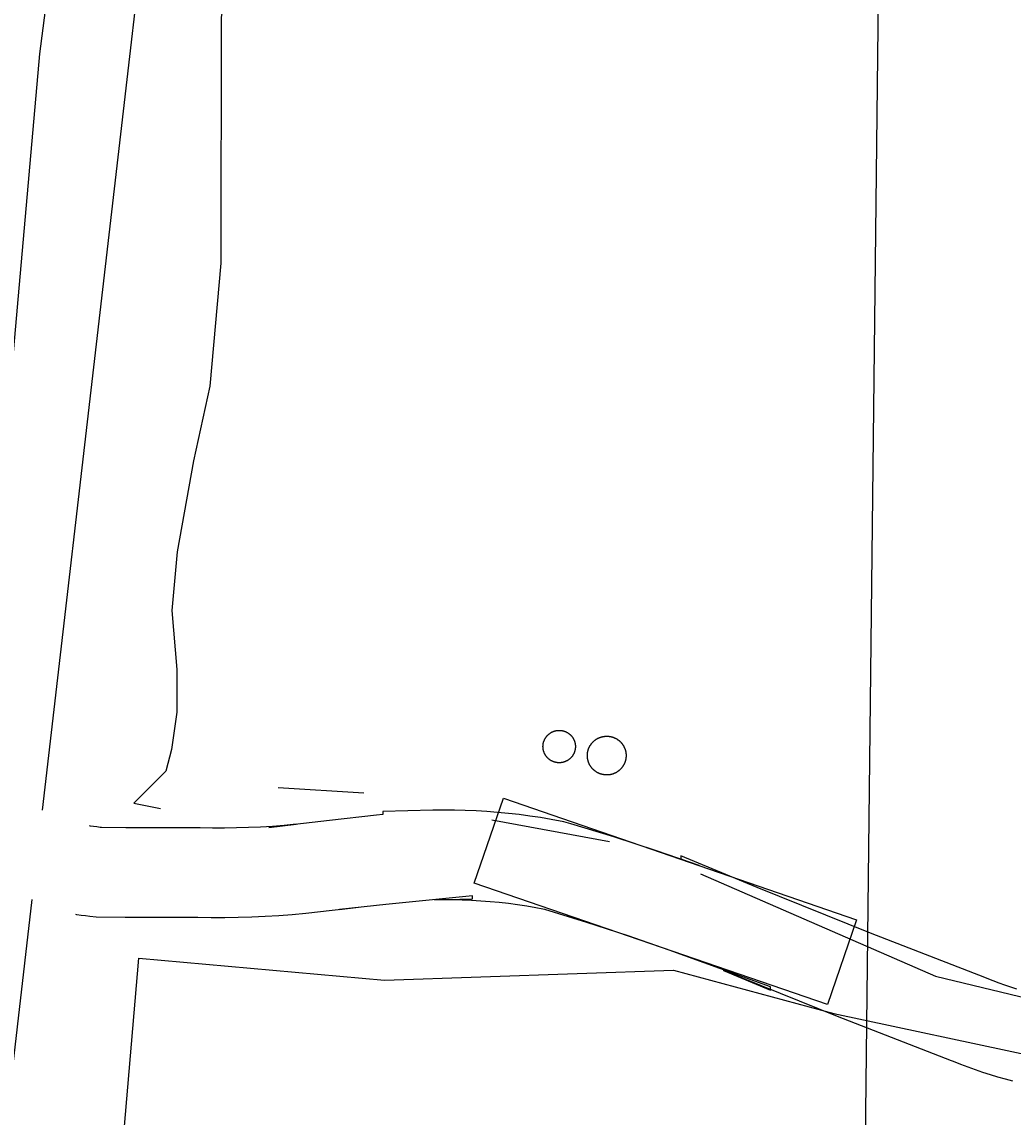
# Model space of a CAD drawing. Extents: x 3172231 to 3210228, y 940198 to 965780.
# Drawn here: x 3184511.3 to 3184843.1, y 958366.1 to 958732.5 of the extents above; entities that cross this region are included whole.
import ezdxf

# ---------------------------------------------------------------- set-up
doc = ezdxf.new("R2010")
doc.units = 0
for name, color, linetype in [('V-DOMW-TANK', 7, 'Continuous'), ('V-ROAD-CNTR', 7, 'Continuous'), ('V-TOPO-BNDY', 7, 'Continuous'), ('V-TOPO-SHOR', 7, 'Continuous')]:
    doc.layers.add(name, color=color, linetype=linetype)

msp = doc.modelspace()

# ---------------------------------------------------------------- linework, layer by layer
at = {"layer": 'V-DOMW-TANK'}
for points in [[(3184686.55, 958492.923), (3184686.599, 958493.003), (3184686.652, 958493.083), (3184686.704, 958493.161), (3184686.759, 958493.239), (3184686.814, 958493.314), (3184686.871, 958493.39), (3184686.931, 958493.464), (3184686.99, 958493.538), (3184687.05, 958493.611), (3184687.113, 958493.683), (3184687.177, 958493.753), (3184687.24, 958493.822), (3184687.306, 958493.888), (3184687.373, 958493.955), (3184687.441, 958494.021), (3184687.51, 958494.087), (3184687.582, 958494.15), (3184687.654, 958494.211), (3184687.726, 958494.273), (3184687.799, 958494.332), (3184687.873, 958494.39), (3184687.949, 958494.447), (3184688.029, 958494.502), (3184688.104, 958494.556), (3184688.182, 958494.609), (3184688.262, 958494.66), (3184688.342, 958494.711), (3184688.424, 958494.758), (3184688.506, 958494.805), (3184688.588, 958494.852), (3184688.672, 958494.895), (3184688.756, 958494.938), (3184688.842, 958494.981), (3184688.928, 958495.02), (3184689.014, 958495.059), (3184689.102, 958495.096), (3184689.188, 958495.131), (3184689.276, 958495.164), (3184689.366, 958495.197), (3184689.456, 958495.227), (3184689.546, 958495.256), (3184689.638, 958495.285), (3184689.728, 958495.311), (3184689.819, 958495.334), (3184689.911, 958495.358), (3184690.003, 958495.379), (3184690.095, 958495.397), (3184690.187, 958495.416), (3184690.281, 958495.432), (3184690.374, 958495.446), (3184690.468, 958495.461), (3184690.56, 958495.471), (3184690.656, 958495.481), (3184690.75, 958495.489), (3184690.845, 958495.496), (3184690.939, 958495.502), (3184691.033, 958495.504), (3184691.129, 958495.506), (3184691.223, 958495.506), (3184691.318, 958495.504), (3184691.412, 958495.502), (3184691.506, 958495.496), (3184691.6, 958495.487), (3184691.697, 958495.479), (3184691.789, 958495.471), (3184691.883, 958495.459), (3184691.977, 958495.444), (3184692.071, 958495.43), (3184692.164, 958495.414), (3184692.256, 958495.395), (3184692.352, 958495.375), (3184692.442, 958495.354), (3184692.532, 958495.33), (3184692.624, 958495.305), (3184692.714, 958495.281), (3184692.807, 958495.252), (3184692.895, 958495.223), (3184692.985, 958495.192), (3184693.075, 958495.16), (3184693.163, 958495.125), (3184693.249, 958495.09), (3184693.337, 958495.051), (3184693.423, 958495.014), (3184693.509, 958494.973), (3184693.593, 958494.934), (3184693.679, 958494.889), (3184693.761, 958494.842), (3184693.845, 958494.799), (3184693.927, 958494.75), (3184694.007, 958494.703), (3184694.087, 958494.652), (3184694.166, 958494.601), (3184694.244, 958494.547), (3184694.322, 958494.492), (3184694.4, 958494.437), (3184694.474, 958494.379), (3184694.549, 958494.322), (3184694.623, 958494.263), (3184694.695, 958494.201), (3184694.764, 958494.14)], [(3184689.173, 958485.043), (3184689.085, 958485.077), (3184688.999, 958485.114), (3184688.913, 958485.153), (3184688.827, 958485.194), (3184688.741, 958485.235), (3184688.657, 958485.278), (3184688.573, 958485.323), (3184688.491, 958485.368), (3184688.41, 958485.417), (3184688.328, 958485.464), (3184688.248, 958485.516), (3184688.17, 958485.567), (3184688.09, 958485.62), (3184688.014, 958485.675), (3184687.939, 958485.731), (3184687.861, 958485.788), (3184687.787, 958485.845), (3184687.713, 958485.905), (3184687.642, 958485.966), (3184687.57, 958486.028), (3184687.5, 958486.091), (3184687.429, 958486.157), (3184687.363, 958486.222), (3184687.295, 958486.29), (3184687.23, 958486.357), (3184687.166, 958486.427), (3184687.101, 958486.497), (3184687.039, 958486.568), (3184686.98, 958486.644), (3184686.921, 958486.716), (3184686.861, 958486.789), (3184686.806, 958486.865), (3184686.751, 958486.943), (3184686.695, 958487.019), (3184686.642, 958487.099), (3184686.591, 958487.177), (3184686.542, 958487.258), (3184686.493, 958487.338), (3184686.448, 958487.42), (3184686.4, 958487.504), (3184686.355, 958487.588), (3184686.312, 958487.672), (3184686.271, 958487.756), (3184686.23, 958487.842), (3184686.194, 958487.93), (3184686.157, 958488.016), (3184686.12, 958488.102), (3184686.087, 958488.192), (3184686.054, 958488.285), (3184686.024, 958488.371), (3184685.995, 958488.461), (3184685.97, 958488.553), (3184685.942, 958488.643), (3184685.917, 958488.733), (3184685.895, 958488.825), (3184685.874, 958488.917), (3184685.854, 958489.012), (3184685.835, 958489.104), (3184685.819, 958489.196), (3184685.804, 958489.29), (3184685.792, 958489.384), (3184685.78, 958489.479), (3184685.77, 958489.573), (3184685.764, 958489.667), (3184685.755, 958489.761), (3184685.751, 958489.855), (3184685.747, 958489.95), (3184685.747, 958490.044), (3184685.747, 958490.14), (3184685.749, 958490.234), (3184685.751, 958490.328), (3184685.757, 958490.423), (3184685.764, 958490.517), (3184685.772, 958490.611), (3184685.782, 958490.705), (3184685.794, 958490.799), (3184685.807, 958490.894), (3184685.823, 958490.986), (3184685.839, 958491.08), (3184685.858, 958491.172), (3184685.876, 958491.266), (3184685.899, 958491.357), (3184685.921, 958491.449), (3184685.946, 958491.541), (3184685.972, 958491.631), (3184685.997, 958491.721), (3184686.028, 958491.811), (3184686.06, 958491.901), (3184686.093, 958491.989), (3184686.126, 958492.077), (3184686.163, 958492.165), (3184686.2, 958492.254), (3184686.239, 958492.338), (3184686.278, 958492.426), (3184686.321, 958492.51), (3184686.364, 958492.594), (3184686.407, 958492.677), (3184686.454, 958492.759), (3184686.501, 958492.841), (3184686.55, 958492.923)], [(3184694.764, 958494.14), (3184694.836, 958494.076), (3184694.906, 958494.011), (3184694.973, 958493.945), (3184695.041, 958493.878), (3184695.107, 958493.81), (3184695.17, 958493.738), (3184695.233, 958493.671), (3184695.295, 958493.599), (3184695.356, 958493.525), (3184695.416, 958493.452), (3184695.473, 958493.378), (3184695.53, 958493.302), (3184695.586, 958493.226), (3184695.641, 958493.149), (3184695.692, 958493.069), (3184695.745, 958492.991), (3184695.795, 958492.909), (3184695.844, 958492.829), (3184695.891, 958492.747), (3184695.936, 958492.663), (3184695.981, 958492.579), (3184696.024, 958492.495), (3184696.065, 958492.411), (3184696.104, 958492.325), (3184696.143, 958492.239), (3184696.18, 958492.151), (3184696.214, 958492.063), (3184696.249, 958491.975), (3184696.282, 958491.887), (3184696.311, 958491.797), (3184696.341, 958491.707), (3184696.368, 958491.617), (3184696.395, 958491.524), (3184696.419, 958491.434), (3184696.442, 958491.342), (3184696.462, 958491.25), (3184696.483, 958491.158), (3184696.499, 958491.064), (3184696.516, 958490.972), (3184696.532, 958490.879), (3184696.544, 958490.783), (3184696.554, 958490.689), (3184696.565, 958490.595), (3184696.573, 958490.5), (3184696.579, 958490.406), (3184696.587, 958490.312), (3184696.587, 958490.218), (3184696.589, 958490.124), (3184696.589, 958490.029), (3184696.587, 958489.933), (3184696.583, 958489.839), (3184696.579, 958489.743), (3184696.573, 958489.651), (3184696.565, 958489.556), (3184696.554, 958489.462), (3184696.542, 958489.368), (3184696.528, 958489.274), (3184696.513, 958489.182), (3184696.497, 958489.089), (3184696.479, 958488.995)], [(3184701.648, 958490.605), (3184701.709, 958490.697), (3184701.773, 958490.793), (3184701.84, 958490.883), (3184701.908, 958490.976), (3184701.975, 958491.066), (3184702.047, 958491.154), (3184702.119, 958491.24), (3184702.191, 958491.326), (3184702.268, 958491.412), (3184702.344, 958491.496), (3184702.422, 958491.578), (3184702.502, 958491.658), (3184702.582, 958491.737), (3184702.664, 958491.815), (3184702.748, 958491.893), (3184702.832, 958491.967), (3184702.918, 958492.039), (3184703.006, 958492.11), (3184703.094, 958492.182), (3184703.184, 958492.247), (3184703.276, 958492.317), (3184703.368, 958492.383), (3184703.46, 958492.448), (3184703.555, 958492.51), (3184703.651, 958492.571), (3184703.747, 958492.63), (3184703.845, 958492.688), (3184703.944, 958492.743), (3184704.042, 958492.796), (3184704.142, 958492.847), (3184704.245, 958492.899), (3184704.347, 958492.948), (3184704.449, 958492.993), (3184704.554, 958493.04), (3184704.658, 958493.083), (3184704.763, 958493.124), (3184704.869, 958493.163), (3184704.976, 958493.202), (3184705.082, 958493.237), (3184705.191, 958493.271), (3184705.299, 958493.302), (3184705.408, 958493.333), (3184705.519, 958493.362), (3184705.627, 958493.388), (3184705.738, 958493.411), (3184705.85, 958493.435), (3184705.961, 958493.456), (3184706.071, 958493.474), (3184706.184, 958493.491), (3184706.297, 958493.505), (3184706.409, 958493.517), (3184706.522, 958493.529), (3184706.637, 958493.538), (3184706.747, 958493.544), (3184706.86, 958493.55), (3184706.973, 958493.552), (3184707.087, 958493.552), (3184707.2, 958493.552), (3184707.313, 958493.548), (3184707.425, 958493.544), (3184707.538, 958493.538), (3184707.651, 958493.527), (3184707.763, 958493.517), (3184707.876, 958493.505), (3184707.988, 958493.489), (3184708.101, 958493.47), (3184708.212, 958493.454), (3184708.322, 958493.433), (3184708.435, 958493.411), (3184708.545, 958493.386), (3184708.654, 958493.359), (3184708.765, 958493.331), (3184708.873, 958493.3), (3184708.982, 958493.267), (3184709.09, 958493.235), (3184709.197, 958493.198), (3184709.303, 958493.161), (3184709.41, 958493.12), (3184709.514, 958493.079), (3184709.619, 958493.036), (3184709.723, 958492.991), (3184709.828, 958492.944), (3184709.928, 958492.895), (3184710.028, 958492.843), (3184710.129, 958492.792), (3184710.229, 958492.737), (3184710.327, 958492.682), (3184710.423, 958492.624), (3184710.522, 958492.565), (3184710.616, 958492.503), (3184710.71, 958492.442), (3184710.804, 958492.378), (3184710.897, 958492.311), (3184710.987, 958492.245), (3184711.077, 958492.176), (3184711.165, 958492.104), (3184711.253, 958492.032), (3184711.339, 958491.959), (3184711.423, 958491.885), (3184711.507, 958491.807)], [(3184711.507, 958491.807), (3184711.589, 958491.729), (3184711.669, 958491.651), (3184711.749, 958491.57), (3184711.826, 958491.488), (3184711.902, 958491.404), (3184711.978, 958491.32), (3184712.05, 958491.234), (3184712.123, 958491.148), (3184712.193, 958491.058), (3184712.261, 958490.965), (3184712.328, 958490.879), (3184712.394, 958490.785), (3184712.459, 958490.691), (3184712.521, 958490.597), (3184712.582, 958490.5), (3184712.641, 958490.404), (3184712.699, 958490.308), (3184712.754, 958490.208), (3184712.809, 958490.109), (3184712.859, 958490.009), (3184712.91, 958489.907), (3184712.959, 958489.806), (3184713.006, 958489.702), (3184713.051, 958489.599), (3184713.094, 958489.493), (3184713.137, 958489.388), (3184713.174, 958489.282), (3184713.213, 958489.175), (3184713.248, 958489.069), (3184713.283, 958488.96), (3184713.313, 958488.852), (3184713.346, 958488.743), (3184713.373, 958488.633), (3184713.399, 958488.524), (3184713.424, 958488.414), (3184713.446, 958488.303), (3184713.467, 958488.19), (3184713.485, 958488.08), (3184713.502, 958487.967), (3184713.516, 958487.854), (3184713.528, 958487.742), (3184713.541, 958487.629), (3184713.549, 958487.517), (3184713.555, 958487.404), (3184713.561, 958487.291), (3184713.563, 958487.179), (3184713.563, 958487.064), (3184713.563, 958486.951), (3184713.559, 958486.839), (3184713.555, 958486.726), (3184713.549, 958486.611), (3184713.539, 958486.501), (3184713.528, 958486.388), (3184713.516, 958486.275), (3184713.5, 958486.163), (3184713.483, 958486.05), (3184713.463, 958485.94), (3184713.444, 958485.827), (3184713.422, 958485.716), (3184713.397, 958485.606)], [(3184696.479, 958488.995), (3184696.458, 958488.903), (3184696.438, 958488.811), (3184696.415, 958488.719), (3184696.391, 958488.627), (3184696.364, 958488.536), (3184696.335, 958488.446), (3184696.307, 958488.356), (3184696.276, 958488.266), (3184696.243, 958488.178), (3184696.208, 958488.09), (3184696.174, 958488.002), (3184696.137, 958487.914), (3184696.098, 958487.828), (3184696.059, 958487.742), (3184696.016, 958487.656), (3184695.973, 958487.574), (3184695.928, 958487.49), (3184695.883, 958487.408), (3184695.836, 958487.326), (3184695.786, 958487.244), (3184695.735, 958487.164), (3184695.684, 958487.084), (3184695.633, 958487.007), (3184695.578, 958486.929), (3184695.522, 958486.853), (3184695.465, 958486.777), (3184695.406, 958486.701), (3184695.346, 958486.63), (3184695.285, 958486.556), (3184695.223, 958486.486), (3184695.16, 958486.415), (3184695.096, 958486.347), (3184695.029, 958486.277), (3184694.963, 958486.212), (3184694.894, 958486.146), (3184694.824, 958486.081), (3184694.754, 958486.015), (3184694.683, 958485.956), (3184694.611, 958485.895), (3184694.537, 958485.835), (3184694.461, 958485.78), (3184694.386, 958485.72), (3184694.31, 958485.665), (3184694.232, 958485.612), (3184694.154, 958485.559), (3184694.074, 958485.507), (3184693.994, 958485.456), (3184693.913, 958485.409), (3184693.831, 958485.362), (3184693.749, 958485.315), (3184693.665, 958485.27), (3184693.581, 958485.229), (3184693.495, 958485.188), (3184693.409, 958485.147), (3184693.323, 958485.108), (3184693.235, 958485.071), (3184693.147, 958485.036), (3184693.059, 958485.002), (3184692.97, 958484.971), (3184692.88, 958484.94), (3184692.79, 958484.911), (3184692.7, 958484.885), (3184692.61, 958484.858), (3184692.518, 958484.834), (3184692.426, 958484.811), (3184692.334, 958484.789), (3184692.241, 958484.77), (3184692.147, 958484.752), (3184692.055, 958484.733), (3184691.961, 958484.721), (3184691.869, 958484.709), (3184691.774, 958484.696), (3184691.68, 958484.686), (3184691.586, 958484.678), (3184691.492, 958484.672), (3184691.396, 958484.668), (3184691.301, 958484.664), (3184691.207, 958484.662), (3184691.113, 958484.662), (3184691.019, 958484.664), (3184690.924, 958484.668), (3184690.828, 958484.676), (3184690.734, 958484.68), (3184690.64, 958484.688), (3184690.546, 958484.698), (3184690.453, 958484.711), (3184690.359, 958484.723), (3184690.265, 958484.737), (3184690.173, 958484.754), (3184690.079, 958484.772), (3184689.987, 958484.793), (3184689.894, 958484.813), (3184689.802, 958484.838), (3184689.712, 958484.862), (3184689.62, 958484.887), (3184689.53, 958484.916), (3184689.44, 958484.944), (3184689.352, 958484.975), (3184689.262, 958485.008), (3184689.173, 958485.043)], [(3184704.544, 958481.104), (3184704.441, 958481.149), (3184704.337, 958481.196), (3184704.234, 958481.244), (3184704.134, 958481.295), (3184704.034, 958481.348), (3184703.935, 958481.401), (3184703.835, 958481.459), (3184703.739, 958481.516), (3184703.643, 958481.575), (3184703.546, 958481.635), (3184703.452, 958481.698), (3184703.36, 958481.762), (3184703.268, 958481.827), (3184703.178, 958481.895), (3184703.088, 958481.964), (3184702.995, 958482.034), (3184702.911, 958482.106), (3184702.825, 958482.179), (3184702.739, 958482.255), (3184702.657, 958482.331), (3184702.576, 958482.407), (3184702.494, 958482.489), (3184702.416, 958482.571), (3184702.338, 958482.653), (3184702.26, 958482.734), (3184702.186, 958482.82), (3184702.113, 958482.906), (3184702.041, 958482.995), (3184701.969, 958483.083), (3184701.902, 958483.173), (3184701.832, 958483.263), (3184701.769, 958483.355), (3184701.705, 958483.449), (3184701.642, 958483.543), (3184701.582, 958483.638), (3184701.523, 958483.734), (3184701.466, 958483.832), (3184701.41, 958483.93), (3184701.355, 958484.031), (3184701.304, 958484.131), (3184701.253, 958484.232), (3184701.203, 958484.334), (3184701.158, 958484.434), (3184701.113, 958484.541), (3184701.068, 958484.643), (3184701.027, 958484.752), (3184700.988, 958484.856), (3184700.951, 958484.963), (3184700.915, 958485.071), (3184700.882, 958485.18), (3184700.851, 958485.288), (3184700.818, 958485.397), (3184700.792, 958485.505), (3184700.763, 958485.616), (3184700.741, 958485.727), (3184700.718, 958485.839), (3184700.698, 958485.948), (3184700.677, 958486.06), (3184700.661, 958486.173), (3184700.646, 958486.284), (3184700.634, 958486.396), (3184700.624, 958486.509), (3184700.614, 958486.622), (3184700.607, 958486.736), (3184700.603, 958486.849), (3184700.599, 958486.962), (3184700.599, 958487.074), (3184700.599, 958487.187), (3184700.603, 958487.301), (3184700.607, 958487.414), (3184700.616, 958487.527), (3184700.624, 958487.639), (3184700.634, 958487.752), (3184700.648, 958487.867), (3184700.663, 958487.977), (3184700.679, 958488.088), (3184700.698, 958488.201), (3184700.72, 958488.311), (3184700.743, 958488.422), (3184700.767, 958488.532), (3184700.794, 958488.643), (3184700.818, 958488.751), (3184700.851, 958488.862), (3184700.884, 958488.971), (3184700.919, 958489.077), (3184700.954, 958489.186), (3184700.992, 958489.292), (3184701.031, 958489.399), (3184701.072, 958489.503), (3184701.115, 958489.608), (3184701.162, 958489.712), (3184701.21, 958489.814), (3184701.257, 958489.917), (3184701.308, 958490.017), (3184701.361, 958490.117), (3184701.414, 958490.218), (3184701.47, 958490.316), (3184701.527, 958490.412), (3184701.586, 958490.509), (3184701.648, 958490.605)], [(3184713.397, 958485.606), (3184713.371, 958485.497), (3184713.342, 958485.387), (3184713.311, 958485.278), (3184713.278, 958485.17), (3184713.246, 958485.061), (3184713.209, 958484.954), (3184713.172, 958484.848), (3184713.131, 958484.741), (3184713.09, 958484.637), (3184713.045, 958484.533), (3184713.002, 958484.428), (3184712.955, 958484.326), (3184712.906, 958484.223), (3184712.854, 958484.123), (3184712.803, 958484.023), (3184712.75, 958483.922), (3184712.693, 958483.824), (3184712.635, 958483.726), (3184712.576, 958483.629), (3184712.515, 958483.535), (3184712.453, 958483.441), (3184712.392, 958483.347), (3184712.322, 958483.255), (3184712.256, 958483.165), (3184712.187, 958483.074), (3184712.117, 958482.986), (3184712.043, 958482.898), (3184711.97, 958482.812), (3184711.896, 958482.728), (3184711.818, 958482.644), (3184711.74, 958482.562), (3184711.663, 958482.483), (3184711.581, 958482.403), (3184711.499, 958482.325), (3184711.415, 958482.249), (3184711.331, 958482.173), (3184711.245, 958482.1), (3184711.157, 958482.028), (3184711.069, 958481.958), (3184710.979, 958481.889), (3184710.888, 958481.821), (3184710.796, 958481.756), (3184710.702, 958481.694), (3184710.608, 958481.631), (3184710.51, 958481.569), (3184710.415, 958481.51), (3184710.319, 958481.452), (3184710.221, 958481.397), (3184710.12, 958481.344), (3184710.02, 958481.291), (3184709.92, 958481.241), (3184709.817, 958481.192), (3184709.713, 958481.145), (3184709.61, 958481.1), (3184709.506, 958481.057), (3184709.399, 958481.016), (3184709.293, 958480.975), (3184709.187, 958480.938), (3184709.082, 958480.901), (3184708.971, 958480.869), (3184708.863, 958480.836), (3184708.754, 958480.805), (3184708.646, 958480.779), (3184708.535, 958480.752), (3184708.423, 958480.727), (3184708.314, 958480.705), (3184708.201, 958480.684), (3184708.091, 958480.666), (3184707.978, 958480.648), (3184707.868, 958480.635), (3184707.755, 958480.621), (3184707.642, 958480.611), (3184707.528, 958480.602), (3184707.415, 958480.594), (3184707.302, 958480.588), (3184707.19, 958480.588), (3184707.077, 958480.586), (3184706.964, 958480.588), (3184706.85, 958480.588), (3184706.737, 958480.596), (3184706.624, 958480.602), (3184706.512, 958480.611), (3184706.399, 958480.623), (3184706.287, 958480.635), (3184706.174, 958480.648), (3184706.063, 958480.668), (3184705.951, 958480.686), (3184705.84, 958480.707), (3184705.729, 958480.729), (3184705.619, 958480.754), (3184705.508, 958480.781), (3184705.4, 958480.809), (3184705.289, 958480.84), (3184705.181, 958480.871), (3184705.074, 958480.906), (3184704.964, 958480.94), (3184704.859, 958480.979), (3184704.755, 958481.018), (3184704.648, 958481.061), (3184704.544, 958481.104)]]:
    msp.add_lwpolyline(points, dxfattribs=at)
at = {"layer": 'V-ROAD-CNTR'}
for points in [[(3184518.198, 958468.819), (3184558.61, 958817.261), (3184619.447, 959220.599), (3185061.037, 961146.338)], [(3184844.364, 958408.947), (3184842.35, 958409.59), (3184840.352, 958410.263), (3184838.378, 958410.968), (3184836.414, 958411.71), (3184834.409, 958412.508), (3184833.587, 958412.845), (3184795.32, 958427.637), (3184757.488, 958442.944), (3184731.907, 958453.545), (3184731.907, 958452.473), (3184737.977, 958450.276), (3184723.747, 958455.169), (3184709.442, 958459.832), (3184695.113, 958464.249), (3184692.761, 958464.951), (3184688.52, 958465.73), (3184684.946, 958466.319), (3184681.366, 958466.848), (3184677.773, 958467.314), (3184674.172, 958467.718), (3184670.559, 958468.058), (3184666.951, 958468.334), (3184663.339, 958468.548), (3184659.719, 958468.7), (3184656.097, 958468.789), (3184652.475, 958468.814), (3184648.875, 958468.776), (3184632.183, 958468.358), (3184632.183, 958467.324), (3184630.017, 958467.111), (3184614.281, 958465.395), (3184593.982, 958463.03), (3184593.982, 958463.055), (3184603.162, 958464.107), (3184599.163, 958463.719), (3184595.163, 958463.397), (3184591.158, 958463.146), (3184587.148, 958462.962), (3184583.14, 958462.849), (3184579.125, 958462.804), (3184575.111, 958462.827), (3184571.03, 958462.922), (3184570.299, 958462.944), (3184558.06, 958462.88), (3184546.149, 958462.916), (3184537.923, 958463.001), (3184537.494, 958463.047), (3184536.411, 958463.179), (3184535.335, 958463.322), (3184534.262, 958463.479), (3184533.981, 958463.523)], [(3184842.975, 958378.187), (3184840.553, 958378.819), (3184838.016, 958379.531), (3184835.498, 958380.287), (3184833.002, 958381.082), (3184830.514, 958381.921), (3184828.032, 958382.808), (3184825.568, 958383.738), (3184823.175, 958384.69), (3184822.489, 958384.971), (3184784.284, 958399.739), (3184746.118, 958415.182), (3184761.907, 958408.639), (3184761.907, 958409.711), (3184727.995, 958421.984), (3184714.221, 958426.721), (3184700.374, 958431.234), (3184686.405, 958435.541), (3184685.741, 958435.739), (3184683.372, 958436.174), (3184680.314, 958436.677), (3184677.242, 958437.132), (3184674.171, 958437.53), (3184671.092, 958437.876), (3184668.011, 958438.166), (3184664.919, 958438.402), (3184661.821, 958438.586), (3184658.723, 958438.716), (3184655.629, 958438.791), (3184652.529, 958438.812), (3184649.407, 958438.78), (3184662.183, 958439.1), (3184662.183, 958440.134), (3184633.113, 958437.271), (3184617.643, 958435.583), (3184623.982, 958436.322), (3184623.982, 958436.297), (3184606.32, 958434.273), (3184601.815, 958433.835), (3184597.303, 958433.473), (3184592.784, 958433.19), (3184588.262, 958432.982), (3184583.73, 958432.853), (3184579.205, 958432.804), (3184574.679, 958432.829), (3184570.22, 958432.932), (3184569.915, 958432.942), (3184558.094, 958432.88), (3184545.949, 958432.916), (3184536.141, 958433.017), (3184534.054, 958433.245), (3184532.627, 958433.419), (3184531.195, 958433.608), (3184529.766, 958433.817), (3184529.33, 958433.886)], [(3184655.79, 955941.308), (3184596.729, 956256.038), (3184541.256, 956639.148), (3184509.728, 957025.618), (3184488.593, 957466.772), (3184490.776, 957658.253), (3184502.708, 958335.264), (3184514.733, 958438.944)]]:
    msp.add_lwpolyline(points, dxfattribs=at)
msp.add_lwpolyline([(3184780.956, 958403.772), (3184662.75, 958444.421), (3184672.506, 958472.79), (3184790.712, 958432.141)], close=True, dxfattribs=at)
at = {"layer": 'V-TOPO-BNDY'}
msp.add_line((3184770.606, 956336.328), (3184804.429, 959295.887), dxfattribs=at)
at = {"layer": 'V-TOPO-SHOR'}
for p, q in [((3184597.119, 958476.439), (3184625.746, 958474.579)), ((3184668.672, 958465.525), (3184708.023, 958458.27))]:
    msp.add_line(p, q, dxfattribs=at)
for points in [[(3184559.167, 959049.169), (3184553.657, 958991.919), (3184540.913, 958904.266), (3184517.199, 958721.797), (3184506.152, 958596.56), (3184495.269, 958537.534), (3184495.199, 958508.902), (3184489.826, 958507.126), (3184480.878, 958507.148), (3184468.343, 958503.6), (3184459.383, 958498.254), (3184454.014, 958498.267), (3184432.563, 958507.268), (3184196.515, 958574.062), (3184096.375, 958602.942), (3183965.832, 958639.054), (3183828.095, 958660.869)], [(3184592.587, 958814.664), (3184578.072, 958734.173), (3184577.869, 958651.857), (3184574.188, 958610.708), (3184568.757, 958585.668), (3184563.314, 958555.26), (3184561.476, 958535.581), (3184563.216, 958515.892), (3184563.181, 958501.576), (3184561.361, 958489.054), (3184559.553, 958481.901), (3184555.966, 958478.331), (3184548.79, 958471.19), (3184557.733, 958469.379)], [(3184738.417, 958447.458), (3184817.07, 958413.263), (3184854.627, 958404.223), (3184895.78, 958402.332), (3184917.263, 958405.858), (3184931.605, 958416.559), (3184958.496, 958436.177), (3184969.353, 958484.466), (3184987.491, 958582.843), (3185005.523, 958638.273), (3185012.765, 958672.255), (3185012.822, 958695.519)], [(3185319.823, 954033.143), (3185266.43, 954151.381), (3185102.745, 954534.736), (3185013.882, 954781.905), (3184971.227, 954900.117), (3184864.681, 955233.225), (3184776.066, 955580.605), (3184691.082, 955949.45), (3184634.553, 956246.645), (3184574.809, 956690.585), (3184546.796, 956941.183), (3184533.02, 957159.535), (3184519.244, 957377.886), (3184520.705, 957968.414), (3184520.97, 958075.782), (3184550.451, 958419.291), (3184632.749, 958411.93), (3184729.39, 958415.27), (3184783.039, 958400.821), (3184851.004, 958386.337), (3184933.302, 958378.976), (3184951.197, 958378.931), (3184947.326, 958260.835)]]:
    msp.add_lwpolyline(points, dxfattribs=at)

doc.saveas('drawing.dxf')
